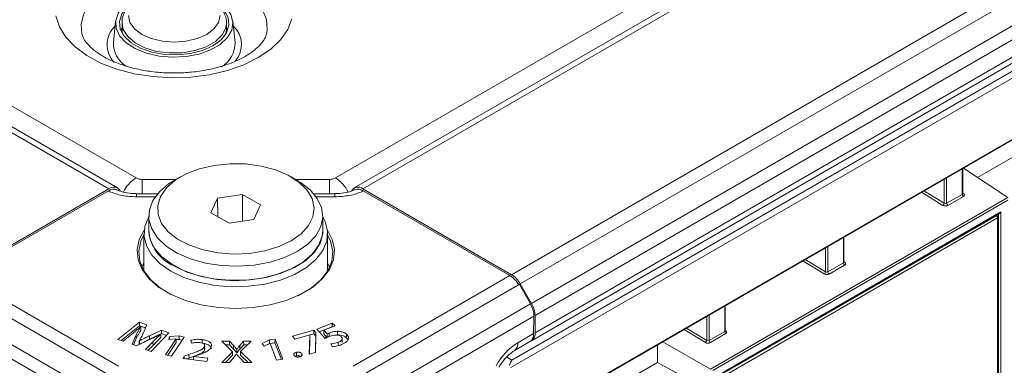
# Model space of a CAD drawing. Header units: millimetres. Extents: x 0 to 1118, y 0 to 864.
# Tile 284 of 512: x 595 to 624, y 127 to 137. Entities that reach past the tile are written whole.
import ezdxf

# ---------------------------------------------------------------- set-up
doc = ezdxf.new("R2010")
doc.units = ezdxf.units.MM

msp = doc.modelspace()

# ---------------------------------------------------------------- linework, layer by layer
at = {"color": 9, "linetype": 'Continuous', "lineweight": 0}
for p, q in [((466.89, 208.7769), (598.637, 132.721)), ((597.8527, 132.4085), (465.8535, 208.61)), ((604.3692, 132.721), (691.2149, 182.856)), ((692.2514, 182.689), (605.1536, 132.4085)), ((609.4265, 129.9417), (696.5244, 180.2223)), ((696.7744, 179.9584), (609.6765, 129.6778)), ((609.9997, 129.118), (697.0976, 179.3985)), ((697.2012, 179.0501), (610.1033, 128.7695)), ((610.1033, 128.2752), (697.2012, 178.5557)), ((697.7194, 178.2555), (609.4083, 127.2745)), ((609.4342, 127.4881), (697.526, 178.3424)), ((610.8972, 126.3721), (696.2305, 175.634)), ((622.3738, 132.2482), (622.3738, 132.9805)), ((598.8137, 132.6788), (599.7878, 132.6788)), ((603.2184, 132.6788), (604.1925, 132.6788)), ((621.8571, 131.9932), (621.8571, 132.6822)), ((621.9274, 132.7229), (621.9274, 131.9905)), ((599.1902, 132.1758), (598.6531, 132.1758)), ((604.3531, 132.1758), (603.816, 132.1758)), ((615.1415, 127.2295), (623.6822, 132.1599)), ((621.8208, 131.9325), (621.2056, 132.3061)), ((621.2754, 132.3464), (621.8571, 131.9932)), ((621.9274, 131.9905), (622.3738, 132.2482)), ((622.4079, 132.1877), (621.9616, 131.93)), ((622.3885, 132.2844), (622.4085, 132.2718)), ((623.681, 132.079), (615.2109, 127.1894)), ((615.4053, 127.0771), (623.4865, 131.7423)), ((615.4685, 127.0815), (623.3552, 131.6343)), ((623.3893, 131.5738), (615.5026, 127.021)), ((623.3552, 131.6343), (623.3429, 131.6425)), ((623.3893, 126.5493), (623.3893, 131.5738)), ((623.4146, 126.5347), (623.4146, 131.6839)), ((623.4865, 131.7423), (623.4865, 126.4931)), ((618.962, 130.2786), (618.962, 131.011)), ((618.4453, 130.0236), (618.4453, 130.7126)), ((618.5157, 130.7533), (618.5157, 130.021)), ((618.409, 129.9629), (617.7938, 130.3365)), ((617.8636, 130.3768), (618.4453, 130.0236)), ((618.5157, 130.021), (618.962, 130.2786)), ((618.9961, 130.2181), (618.5498, 129.9605)), ((618.9767, 130.3149), (618.9967, 130.3022)), ((593.6274, 129.9142), (598.132, 127.3137)), ((604.8742, 127.3137), (609.3788, 129.9142)), ((597.8838, 127.0488), (593.3756, 129.6513)), ((609.6306, 129.6513), (605.1225, 127.0488)), ((609.6192, 129.6701), (609.6412, 129.6574)), ((593.0369, 129.1004), (597.5408, 126.5004)), ((605.4655, 126.5004), (609.9693, 129.1004)), ((615.5502, 128.309), (615.5502, 129.0414)), ((597.4369, 126.1521), (592.9377, 128.7494)), ((610.0685, 128.7494), (605.5694, 126.1521)), ((615.0335, 128.054), (615.0335, 128.7431)), ((615.1039, 128.7837), (615.1039, 128.0514)), ((609.607, 127.9887), (610.061, 128.2508)), ((614.9972, 127.9933), (614.382, 128.367)), ((614.4518, 128.4073), (615.0335, 128.054)), ((615.1039, 128.0514), (615.5502, 128.309)), ((615.5843, 128.2485), (615.138, 127.9909)), ((615.5649, 128.3453), (615.585, 128.3327)), ((599.126, 127.9121), (599.1241, 128.0148)), ((600.1599, 127.5459), (600.1588, 127.6491)), ((609.2833, 127.5804), (609.4342, 127.4881))]:
    msp.add_line(p, q, dxfattribs=at)
at = {"color": 7, "linetype": 'Continuous', "lineweight": 15}
for p, q in [((598.1026, 132.4332), (466.1035, 208.6347)), ((692.0014, 182.7138), (604.9036, 132.4332)), ((609.9997, 128.0463), (697.0976, 178.3268)), ((610.9118, 126.3637), (696.1952, 175.5967)), ((598.0508, 137.2162), (597.9884, 136.6059)), ((601.4823, 136.6059), (601.4199, 137.2162)), ((598.2353, 137.1684), (598.2353, 136.9955)), ((601.2353, 136.9955), (601.2353, 137.1684)), ((601.2353, 137.0278), (601.2701, 136.9547)), ((624.4664, 133.6842), (622.8168, 132.7318)), ((622.3884, 132.2695), (622.3884, 132.989)), ((622.4094, 133.0011), (623.6822, 132.1599)), ((599.9119, 132.7504), (599.7351, 132.6483)), ((603.2712, 132.6483), (603.0944, 132.7504)), ((597.8527, 132.4085), (593.5797, 129.9417)), ((605.1536, 132.4085), (609.4265, 129.9417)), ((597.8435, 132.3481), (593.6274, 129.9142)), ((599.262, 132.2675), (598.6531, 132.2675)), ((600.9804, 132.1339), (600.789, 131.7216)), ((601.6944, 132.2443), (600.9804, 132.1339)), ((600.9849, 131.6085), (600.9804, 132.1339)), ((601.692, 131.4787), (601.6944, 132.2443)), ((602.2172, 131.9425), (601.6944, 132.2443)), ((604.3531, 132.2675), (603.7442, 132.2675)), ((605.1627, 132.3481), (609.3788, 129.9142)), ((602.0258, 131.5303), (602.2172, 131.9425)), ((599.0031, 131.6279), (599.0031, 131.2197)), ((600.789, 131.7216), (601.3118, 131.4199)), ((604.0031, 131.2197), (604.0031, 131.6279)), ((615.42, 127.0687), (623.4512, 131.705)), ((623.3815, 131.636), (623.3582, 131.6513)), ((623.4039, 126.5697), (623.4039, 131.5943)), ((601.3118, 131.4199), (602.0258, 131.5303)), ((598.8656, 131.1176), (598.8656, 130.0479)), ((604.1406, 130.0479), (604.1406, 131.1176)), ((618.9767, 130.2999), (618.9767, 131.0194)), ((598.8656, 130.2795), (598.8076, 130.1591)), ((604.1986, 130.1591), (604.1406, 130.2795)), ((609.6068, 129.6894), (609.6517, 129.6635)), ((609.6412, 129.6574), (609.6306, 129.6513)), ((609.6517, 129.6635), (609.6412, 129.6574)), ((609.6517, 129.6635), (609.9693, 129.1004)), ((609.9997, 129.118), (609.6765, 129.6778)), ((615.5649, 128.3303), (615.5649, 129.0498)), ((610.061, 128.2508), (610.0685, 128.7494)), ((610.1033, 128.7695), (610.1033, 128.2752)), ((598.7364, 128.5806), (598.1165, 128.0847)), ((598.737, 128.4768), (598.2063, 128.0524)), ((598.9519, 128.5029), (598.7364, 128.5806)), ((598.737, 128.4768), (598.7364, 128.5806)), ((598.9131, 128.4133), (598.737, 128.4768)), ((598.7688, 128.4449), (598.7717, 128.444)), ((598.8436, 128.2526), (598.9519, 128.5029)), ((604.2731, 128.5511), (603.8368, 128.3805)), ((604.2725, 128.4473), (603.904, 128.3032)), ((604.0382, 128.3477), (604.3628, 128.4746)), ((604.2725, 128.4473), (604.2731, 128.5511)), ((604.2789, 128.4418), (604.2725, 128.4473)), ((604.3628, 128.4746), (604.2731, 128.5511)), ((598.2695, 128.0296), (598.5146, 128.2304)), ((598.6442, 128.2103), (598.5248, 127.946)), ((599.3681, 128.3527), (599.0201, 128.1901)), ((599.3683, 128.2491), (599.0215, 128.087)), ((599.0727, 127.7398), (599.5809, 128.276)), ((599.3447, 128.2374), (599.3489, 128.2359)), ((599.5809, 128.276), (599.3681, 128.3527)), ((599.3683, 128.2491), (599.3681, 128.3527)), ((599.5077, 128.1988), (599.3683, 128.2491)), ((599.5978, 128.1695), (599.5765, 128.0841)), ((599.8728, 128.1845), (599.5978, 128.1695)), ((599.5993, 128.0855), (599.5978, 128.1695)), ((599.6601, 127.6016), (600.0237, 128.1512)), ((599.8725, 128.0811), (599.8728, 128.1845)), ((600.0237, 128.1512), (599.8728, 128.1845)), ((603.7487, 128.3458), (603.1295, 128.176)), ((603.1295, 128.176), (603.1982, 128.0926)), ((603.1982, 128.0926), (603.6317, 128.2115)), ((603.6331, 128.2098), (603.6122, 127.6568)), ((603.6317, 128.2115), (603.6331, 128.2098)), ((603.7477, 128.242), (603.6325, 128.2105)), ((603.6353, 128.108), (603.6331, 128.2098)), ((603.7477, 128.242), (603.7487, 128.3458)), ((603.7997, 128.1788), (603.7477, 128.242)), ((603.8018, 128.2812), (603.7487, 128.3458)), ((603.7952, 127.707), (603.7997, 128.1788)), ((603.7964, 127.7073), (603.8018, 128.2812)), ((603.7997, 128.1788), (603.8018, 128.2812)), ((603.8368, 128.3805), (604.0693, 128.1128)), ((604.0354, 128.2461), (604.0382, 128.3477)), ((604.1244, 128.1396), (604.0354, 128.2461)), ((604.1276, 128.2407), (604.0382, 128.3477)), ((598.1165, 128.0847), (598.2695, 128.0296)), ((598.5248, 127.946), (598.6511, 127.9004)), ((598.6463, 128.1079), (598.5664, 127.931)), ((598.6511, 127.9004), (599.0241, 128.0776)), ((598.7328, 127.9392), (598.7291, 127.9407)), ((598.7355, 128.0418), (598.7317, 128.0432)), ((599.1241, 128.0148), (598.9131, 127.7974)), ((599.126, 127.9121), (598.9883, 127.7703)), ((599.7873, 128.0958), (599.4858, 127.64)), ((599.7901, 127.9944), (599.5468, 127.6266)), ((599.5765, 128.0841), (599.7844, 128.0964)), ((599.7844, 128.0964), (599.7873, 128.0958)), ((599.7901, 127.9944), (599.7873, 128.0958)), ((599.8725, 128.0811), (599.7879, 128.0765)), ((599.964, 128.0609), (599.8725, 128.0811)), ((600.2078, 128.0578), (600.2341, 127.974)), ((600.6074, 127.9191), (600.6072, 127.926)), ((600.6093, 127.8243), (600.6081, 127.8849)), ((601.3275, 128.0314), (601.1064, 128.0307)), ((601.1064, 128.0307), (601.4102, 127.7302)), ((601.3262, 127.9281), (601.2105, 127.9277)), ((601.3262, 127.9281), (601.3275, 128.0314)), ((601.441, 127.8032), (601.3262, 127.9281)), ((601.4429, 127.9059), (601.3275, 128.0314)), ((601.7289, 128.0326), (601.6171, 127.9064)), ((601.7303, 127.9293), (601.6191, 127.8038)), ((601.6438, 127.7345), (601.95, 128.0333)), ((601.95, 128.0333), (601.7289, 128.0326)), ((601.7303, 127.9293), (601.7289, 128.0326)), ((601.8438, 127.9296), (601.7303, 127.9293)), ((602.4734, 128.0692), (602.2589, 127.9687)), ((602.2589, 127.9687), (602.3233, 127.8908)), ((602.4744, 127.966), (602.3207, 127.894)), ((602.3233, 127.8908), (602.4844, 127.9677)), ((602.6309, 128.0899), (602.4734, 128.0692)), ((602.4744, 127.966), (602.4734, 128.0692)), ((602.4835, 127.9672), (602.4744, 127.966)), ((602.4844, 127.9677), (602.4875, 127.9681)), ((602.4875, 127.9681), (602.6747, 127.4923)), ((602.6293, 127.9863), (602.4876, 127.9677)), ((602.6293, 127.9863), (602.6309, 128.0899)), ((602.8163, 127.5109), (602.6293, 127.9863)), ((602.8566, 127.5161), (602.6309, 128.0899)), ((603.6353, 128.108), (603.6183, 127.6585)), ((604.2338, 127.9563), (604.2833, 127.8739)), ((609.5034, 127.7598), (609.9531, 128.0193)), ((613.6217, 127.9281), (613.6217, 127.4236)), ((613.7766, 128.0175), (615.1415, 127.2295)), ((598.9131, 127.7974), (599.0727, 127.7398)), ((599.4858, 127.64), (599.6601, 127.6016)), ((600.0174, 127.601), (599.9926, 127.5346)), ((600.1588, 127.6491), (600.0174, 127.601)), ((600.0187, 127.5313), (600.0174, 127.601)), ((600.2806, 127.5888), (600.1599, 127.5459)), ((600.2907, 127.4974), (600.293, 127.5916)), ((600.293, 127.5916), (600.2937, 127.5933)), ((600.7022, 127.5405), (600.293, 127.5916)), ((600.2937, 127.5933), (600.3973, 127.6258)), ((601.4102, 127.7302), (601.0993, 127.4205)), ((601.4127, 127.6281), (601.2046, 127.4208)), ((601.4127, 127.6281), (601.4102, 127.7302)), ((601.5188, 127.6581), (601.5237, 127.6581)), ((601.5363, 127.7006), (601.5305, 127.7005)), ((601.5348, 127.8039), (601.5318, 127.8039)), ((601.6412, 127.6324), (601.6438, 127.7345)), ((601.8596, 127.4228), (601.6412, 127.6324)), ((601.9681, 127.4231), (601.6438, 127.7345)), ((603.249, 127.6128), (603.2065, 127.5976)), ((603.3293, 127.5809), (603.3295, 127.5808)), ((603.6122, 127.6568), (603.7964, 127.7073)), ((599.9926, 127.5346), (600.6684, 127.4502)), ((600.1599, 127.5459), (600.0907, 127.5223)), ((600.6684, 127.4502), (600.7022, 127.5405)), ((601.0993, 127.4205), (601.3204, 127.4212)), ((601.3204, 127.4212), (601.4244, 127.5428)), ((601.6295, 127.5434), (601.7454, 127.4225)), ((601.7454, 127.4225), (601.9681, 127.4231)), ((602.6747, 127.4923), (602.8566, 127.5161)), ((613.6217, 127.4236), (612.1531, 126.5758)), ((615.1405, 126.5912), (613.6217, 127.4236))]:
    msp.add_line(p, q, dxfattribs=at)
at = {"color": 9, "linetype": 'Continuous', "lineweight": 0, "flags": 128}
for points in [[(597.0802, 136.8598), (597.0612, 137.1281), (597.1294, 137.4106), (597.2864, 137.681), (597.5268, 137.9301), (597.8424, 138.1495), (598.2225, 138.3317), (598.654, 138.4705), (599.1224, 138.5611), (599.6117, 138.6005), (600.1052, 138.5874), (600.5861, 138.5221), (601.038, 138.4069), (601.4455, 138.2457), (601.7949, 138.044), (602.074, 137.8088), (602.2736, 137.5479), (602.3867, 137.2703), (602.4095, 136.9854), (602.3934, 136.873)], [(602.1512, 136.1725), (601.7324, 135.9668), (601.2618, 135.8026), (600.7518, 135.6841), (600.2154, 135.6144), (599.6665, 135.5952), (599.1195, 135.6271), (598.5884, 135.7092), (598.087, 135.8395), (597.6283, 136.0145), (597.2242, 136.2298), (596.8851, 136.4796), (596.6198, 136.7576), (596.4352, 137.0566), (596.3361, 137.3688)], [(598.4174, 137.3798), (598.4623, 137.1828), (598.594, 136.9993), (598.8034, 136.8418), (599.0764, 136.7209), (599.3942, 136.6449), (599.7353, 136.6189), (600.0764, 136.6449), (600.3943, 136.7209), (600.6673, 136.8418), (600.8767, 136.9993), (601.0084, 137.1828), (601.0533, 137.3798)], [(603.118, 137.29), (602.9972, 136.9803), (602.7919, 136.6859), (602.5074, 136.4142), (602.1512, 136.1725)], [(601.2352, 137.1554), (601.2169, 137.033), (601.112, 136.8245), (600.9206, 136.6377), (600.6547, 136.4842), (600.3311, 136.3737), (599.97, 136.3132), (599.5942, 136.3063), (599.2272, 136.3537), (598.8922, 136.4522), (598.6102, 136.5958), (598.3988, 136.7753), (598.2715, 136.9795), (598.2354, 137.1651)], [(598.8137, 132.6788), (598.8138, 132.5954), (598.8138, 132.4948), (598.8138, 132.3808), (598.8138, 132.2675)], [(604.1925, 132.6788), (604.1925, 132.5954), (604.1925, 132.4948), (604.1925, 132.3808), (604.1925, 132.2675)], [(598.6531, 132.1758), (598.6531, 132.2224), (598.6531, 132.2531), (598.6531, 132.2668), (598.6531, 132.2675)], [(604.3531, 132.1758), (604.3531, 132.2224), (604.3531, 132.2531), (604.3531, 132.2668), (604.3531, 132.2675)], [(601.441, 127.8032), (601.4416, 127.834), (601.4421, 127.8648), (601.4429, 127.9059)], [(601.6191, 127.8038), (601.6185, 127.8346), (601.6179, 127.8654), (601.6171, 127.9064)]]:
    msp.add_lwpolyline(points, dxfattribs=at)
at = {"color": 7, "linetype": 'Continuous', "lineweight": 15, "flags": 128}
for points in [[(600.3984, 138.0546), (600.7032, 137.9568), (600.9959, 137.8065), (601.2207, 137.6212), (601.3653, 137.411), (601.4221, 137.1872), (601.388, 136.9618), (601.2647, 136.7471), (601.059, 136.5546), (600.782, 136.3947), (600.4485, 136.2759), (600.0766, 136.2048), (599.6863, 136.1851), (599.2986, 136.2179), (598.9345, 136.3014), (598.6135, 136.4311), (598.353, 136.6001), (598.1671, 136.7992), (598.0657, 137.0176), (598.0543, 137.2437), (598.1335, 137.4653), (598.2991, 137.6702), (598.5421, 137.8477), (598.5421, 137.8477)], [(598.3549, 137.5966), (598.2317, 137.4293), (598.1632, 137.2137), (598.1861, 136.9949), (598.2991, 136.7857), (598.4955, 136.5981), (598.764, 136.4431), (599.0889, 136.3297), (599.4514, 136.2645), (599.8304, 136.2513), (600.2039, 136.2908), (600.5501, 136.3807), (600.849, 136.5159), (601.0832, 136.6885), (601.239, 136.8883), (601.3075, 137.1039), (601.2845, 137.3227), (601.1716, 137.532), (601.0833, 137.6292)], [(598.2005, 136.9547), (598.2317, 137.0211), (598.2353, 137.0278)], [(598.2353, 136.9955), (598.242, 136.914), (598.2591, 136.8419)], [(601.2115, 136.8419), (601.2346, 136.9683), (601.2353, 136.9955)], [(603.0941, 130.9136), (603.3818, 131.1173), (603.5926, 131.3503), (603.7178, 131.6029), (603.7524, 131.865), (603.6949, 132.1257), (603.5476, 132.3744), (603.3167, 132.6009), (603.0115, 132.7959), (602.6445, 132.9514), (602.2309, 133.0612), (601.7874, 133.1206), (601.3323, 133.1272), (600.8841, 133.0809), (600.4614, 132.9834), (600.0812, 132.8387), (599.7593, 132.6529), (599.5088, 132.4335), (599.3399, 132.1894), (599.2596, 131.9307), (599.2711, 131.668), (599.3741, 131.412), (599.5641, 131.1732), (599.8336, 130.9613), (600.1714, 130.7851), (600.5637, 130.6518), (600.9945, 130.5668), (601.4461, 130.5336), (601.9001, 130.5536), (602.3377, 130.6259), (602.7413, 130.7475), (603.0941, 130.9136)], [(597.8527, 132.4085), (597.9216, 132.4404), (597.988, 132.4555), (598.0491, 132.4531), (598.1027, 132.4332), (598.1466, 132.3967), (598.1793, 132.345), (598.1798, 132.3439)], [(603.2709, 130.6074), (602.9044, 130.4327), (602.4872, 130.3013), (602.0345, 130.2177), (601.5626, 130.1851), (601.0885, 130.2047), (600.6294, 130.2757), (600.2019, 130.3956), (599.8215, 130.56), (599.5018, 130.7631), (599.2544, 130.9973), (599.0883, 131.2544), (599.0095, 131.525), (599.0208, 131.7993), (599.1218, 132.0674), (599.3089, 132.3196), (599.5753, 132.5468), (599.7351, 132.6483)], [(603.2712, 132.6483), (603.353, 132.5987), (603.6378, 132.3791), (603.8455, 132.1323), (603.9685, 131.8673), (604.0024, 131.5936), (603.946, 131.3212), (603.8013, 131.0598), (603.5735, 130.819), (603.2709, 130.6074)], [(599.6381, 130.041), (599.3272, 130.2571), (599.0903, 130.5026), (598.9357, 130.769), (598.8684, 131.0473), (598.8909, 131.328), (599.0023, 131.6015), (599.0031, 131.6028)], [(604.0031, 131.6028), (604.0706, 131.4662), (604.1378, 131.1879), (604.1153, 130.9073), (604.0039, 130.6337), (603.8073, 130.3767), (603.5322, 130.1449), (603.1881, 129.9462), (602.7865, 129.7874), (602.3413, 129.6739), (601.8675, 129.6096), (601.3813, 129.5966), (600.8993, 129.6355), (600.4378, 129.7247), (600.0126, 129.8615), (599.6381, 130.041)], [(599.7265, 130.1941), (600.0948, 130.0185), (600.5141, 129.8864), (600.969, 129.8024), (601.4433, 129.7697), (601.9198, 129.7893), (602.3811, 129.8607), (602.8108, 129.9812), (603.1932, 130.1464), (603.5145, 130.3505), (603.7631, 130.5859), (603.93, 130.8443), (604.0092, 131.1162), (604.0031, 131.3642)], [(604.1348, 131.2184), (604.2771, 130.9495), (604.3383, 130.6603), (604.3097, 130.3695), (604.1923, 130.0861), (603.9898, 129.8193), (603.7086, 129.5774), (603.3576, 129.3681), (602.9479, 129.198), (602.4925, 129.0725), (602.0057, 128.9956), (601.5031, 128.9697), (601.0005, 128.9956), (600.5138, 129.0725), (600.0583, 129.198), (599.6487, 129.3681), (599.2977, 129.5774), (599.0164, 129.8193), (598.8139, 130.0861), (598.6965, 130.3695), (598.668, 130.6603), (598.7291, 130.9495), (598.8714, 131.2184)], [(598.8656, 131.0864), (598.778, 130.9033), (598.7179, 130.6193), (598.746, 130.3335), (598.8613, 130.0552), (599.0603, 129.7931), (599.3365, 129.5555), (599.6555, 129.3629)], [(599.0031, 131.2197), (599.0377, 130.9803), (599.1607, 130.7153), (599.3684, 130.4685), (599.6532, 130.2489), (600.0049, 130.0643), (600.4107, 129.9215), (600.8561, 129.8256), (601.3248, 129.7801), (601.7999, 129.7867), (602.2643, 129.845), (602.7012, 129.953), (603.0948, 130.1068), (603.4309, 130.3008), (603.6973, 130.528), (603.8844, 130.7802), (603.9854, 131.0483), (604.0031, 131.2197)], [(603.2952, 129.3352), (603.3249, 129.3498), (603.6697, 129.5555), (603.9459, 129.7931), (604.1449, 130.0552), (604.2602, 130.3335), (604.2883, 130.6193), (604.2282, 130.9033), (604.1406, 131.0864)], [(598.7744, 128.3426), (598.773, 128.3933), (598.7717, 128.444)], [(599.3519, 128.1342), (599.3504, 128.185), (599.3489, 128.2359)], [(604.1873, 128.1637), (604.1866, 128.2153), (604.186, 128.2668)], [(604.6818, 128.1321), (604.6823, 128.1629), (604.6829, 128.1937), (604.6836, 128.2349)], [(598.7291, 127.9407), (598.7304, 127.9919), (598.7317, 128.0432)], [(598.7357, 127.9406), (598.7356, 127.99), (598.7355, 128.0418)], [(600.6086, 127.7742), (600.6076, 127.8254), (600.6065, 127.8766)], [(604.4506, 127.9004), (604.4499, 127.9519), (604.4493, 128.0035)], [(604.5603, 127.9944), (604.5592, 128.0455), (604.5581, 128.0967)], [(603.249, 127.6128), (603.2487, 127.6559), (603.2483, 127.716)], [(603.4005, 127.62), (603.4009, 127.6391), (603.4015, 127.6709)]]:
    msp.add_lwpolyline(points, dxfattribs=at)
at = {"color": 9, "linetype": 'Continuous', "lineweight": 0}
for centre, radius, start, end in [((598.5447, 136.5476), 0.7392, 133.34353, 224.07558), ((600.9309, 136.5489), 0.7348, 319.24221, 46.87038), ((599.1625, 131.8953), 0.9787, 122.47431, 154.5162), ((598.8065, 133.0394), 0.3607, 241.96001, 271.14482), ((604.1997, 133.0393), 0.3606, 268.84945, 298.04572), ((603.8431, 131.8946), 0.9797, 25.24291, 57.51882), ((622.451, 132.2519), 0.0772, 182.70544, 236.1467), ((622.393, 132.2948), 0.0277, 259.95199, 304.05381), ((621.7774, 131.9996), 0.0799, 302.86135, 355.38465), ((622.0046, 131.9942), 0.0772, 182.70544, 236.1467), ((623.3697, 131.6134), 0.0255, 62.32912, 124.74045), ((623.3121, 131.5702), 0.0772, 2.69635, 56.14557), ((623.3793, 131.5965), 0.0247, 293.83582, 354.85369), ((619.0392, 130.2823), 0.0772, 182.70544, 236.1467), ((618.9812, 130.3252), 0.0277, 259.95199, 304.05381), ((618.3656, 130.03), 0.0799, 302.86135, 355.38465), ((618.5928, 130.0246), 0.0772, 182.70544, 236.1467), ((615.6274, 128.3127), 0.0772, 182.70544, 236.1467), ((615.5694, 128.3557), 0.0277, 259.99597, 304.00983), ((610.5614, 126.4587), 1.8033, 121.95451, 151.14461), ((609.3565, 127.9641), 0.2517, 305.83127, 5.60878), ((614.9538, 128.0605), 0.0799, 302.86709, 355.37652), ((615.181, 128.055), 0.0772, 182.70544, 236.1467)]:
    msp.add_arc(centre, radius, start, end, dxfattribs=at)
at = {"color": 7, "linetype": 'Continuous', "lineweight": 15}
for centre, radius, start, end in [((598.7721, 136.5897), 0.7839, 178.81224, 237.40066), ((600.6869, 136.5927), 0.7956, 300.45774, 0.95196), ((605.016, 132.243), 0.2152, 50.25774, 150.16832), ((623.3539, 131.5942), 0.05, 0, 56.54129), ((600.1964, 131.2932), 1.1954, 176.59694, 246.85416), ((609.0448, 129.3297), 0.7213, 28.85563, 58.04543), ((609.3823, 128.7449), 0.7214, 1.95676, 31.14389), ((609.8675, 128.2463), 0.2375, 297.04294, 6.9799)]:
    msp.add_arc(centre, radius, start, end, dxfattribs=at)
at = {"color": 9, "linetype": 'Continuous', "lineweight": 0}
for centre, major_axis, ratio, start_param, end_param in [((622.3384, 132.2715), (0.05, -0.0033), 0.6159961, 5.5378594, 6.3232576), ((622.3372, 132.2314), (0.1, -0.0031), 0.597073, 5.5164993, 7.078569), ((621.8909, 131.9737), (0.1, -0.0031), 0.597073, 3.9544296, 5.5164993), ((621.8921, 132.0138), (0.05, -0.0033), 0.6159961, 3.9757897, 5.5378594), ((618.9267, 130.3019), (0.05, -0.0033), 0.6159961, 5.5378594, 6.3232576), ((618.9254, 130.2618), (0.1, -0.0031), 0.597073, 5.5164993, 7.078569), ((618.4791, 130.0041), (0.1, -0.0031), 0.597073, 3.9544296, 5.5164993), ((618.4803, 130.0442), (0.05, -0.0033), 0.6159961, 3.9757897, 5.5378594), ((615.5149, 128.3323), (0.05, -0.0033), 0.6159961, 5.5378594, 6.3232576), ((615.5136, 128.2922), (0.1, -0.0031), 0.597073, 5.5164993, 7.078569), ((615.0673, 128.0345), (0.1, -0.0031), 0.597073, 3.9544296, 5.5164993), ((615.0685, 128.0746), (0.05, -0.0033), 0.6159961, 3.9757897, 5.5378594)]:
    msp.add_ellipse(centre, major_axis=major_axis, ratio=ratio, start_param=start_param, end_param=end_param, dxfattribs=at)
at = {"color": 7, "linetype": 'Continuous', "lineweight": 15}
for centre, major_axis, ratio, start_param, end_param in [((623.4512, 131.7627), (0.0354, 0.0612), 0.5773346, 3.9269502, 4.7124296), ((609.385, 129.5095), (-0.2564, 0.4293), 0.56722, 4.7040416, 5.4894397), ((609.7149, 128.9535), (-0.2433, 0.4369), 0.587367, 3.9361102, 4.7215083), ((609.7074, 128.4549), (-0.2433, 0.4369), 0.587367, 3.1506307, 3.9361102)]:
    msp.add_ellipse(centre, major_axis=major_axis, ratio=ratio, start_param=start_param, end_param=end_param, dxfattribs=at)
for points, knots in [([(601.2315, 137.1507), (601.2329, 137.1592), (601.247, 137.2443), (601.2012, 137.4084), (601.0922, 137.6173), (600.9136, 137.799), (600.6771, 137.9517), (600.386, 138.0652), (600.1046, 138.1316), (599.9231, 138.1388), (599.8567, 138.1415)], [0, 0, 0, 0, 0.0155286, 0.1563209, 0.2947366, 0.4381333, 0.5904642, 0.7488497, 0.9080882, 1, 1, 1, 1]), ([(598.7316, 137.9066), (598.6856, 137.8778), (598.5531, 137.7949), (598.3882, 137.6324), (598.2736, 137.4174), (598.2256, 137.2566), (598.2383, 137.1737), (598.2398, 137.1639)], [0, 0, 0, 0, 0.1614789, 0.4647482, 0.7203266, 0.9667187, 1, 1, 1, 1]), ([(601.7762, 136.2096), (601.7252, 136.1815), (601.5759, 136.0994), (601.2837, 135.9776), (600.8916, 135.8603), (600.4615, 135.7773), (600.0075, 135.7326), (599.5436, 135.729), (599.0851, 135.7668), (598.6472, 135.8442), (598.2443, 135.9573), (597.8894, 136.0996), (597.5936, 136.2625), (597.3639, 136.4352), (597.2046, 136.6041), (597.1111, 136.7532), (597.0907, 136.8288), (597.0807, 136.8654)], [0, 0, 0, 0, 0.0356176, 0.1041624, 0.1734048, 0.2433562, 0.3138413, 0.384627, 0.4554617, 0.5260151, 0.5960294, 0.6652773, 0.7336099, 0.8010868, 0.8682471, 0.9360856, 1, 1, 1, 1]), ([(602.3885, 136.8701), (602.3823, 136.8404), (602.3683, 136.7736), (602.2909, 136.6383), (602.1477, 136.4738), (601.969, 136.3267), (601.8266, 136.2402), (601.7762, 136.2096)], [0, 0, 0, 0, 0.1844534, 0.4155571, 0.6364255, 0.8714672, 1, 1, 1, 1]), ([(597.8435, 132.3481), (597.883, 132.366), (597.9619, 132.4017), (598.0457, 132.4035), (598.0767, 132.3787), (598.0826, 132.374)], [0, 0, 0, 0, 0.4476797, 0.8953465, 1, 1, 1, 1]), ([(604.9263, 132.3751), (604.9482, 132.3846), (604.9996, 132.4069), (605.086, 132.3879), (605.1442, 132.3578), (605.1627, 132.3481)], [0, 0, 0, 0, 0.334933, 0.7878822, 1, 1, 1, 1]), ([(598.6529, 132.2683), (598.6433, 132.2681), (598.5512, 132.2657), (598.3792, 132.286), (598.1891, 132.3311), (598.1127, 132.3696), (598.0873, 132.3824)], [0, 0, 0, 0, 0.044625, 0.4297012, 0.8108115, 1, 1, 1, 1]), ([(604.9237, 132.3812), (604.9191, 132.3786), (604.8706, 132.3511), (604.7229, 132.3068), (604.5295, 132.2702), (604.4013, 132.2713), (604.3529, 132.2718)], [0, 0, 0, 0, 0.0384864, 0.4074681, 0.7760201, 1, 1, 1, 1]), ([(622.3892, 132.2648), (622.3893, 132.2646), (622.3898, 132.2639), (622.3881, 132.268), (622.3885, 132.2693), (622.3885, 132.2694)], [0, 0, 0, 0, 0.20568621, 0.9680145, 1, 1, 1, 1]), ([(618.9774, 130.2952), (618.9775, 130.295), (618.9781, 130.2943), (618.9763, 130.2984), (618.9767, 130.2997), (618.9767, 130.2998)], [0, 0, 0, 0, 0.20568621, 0.9680145, 1, 1, 1, 1]), ([(598.5146, 128.2304), (598.5431, 128.2542), (598.6001, 128.3016), (598.6849, 128.3731), (598.7408, 128.421), (598.7688, 128.4449)], [0, 0, 0, 0, 0.3332074, 0.6665974, 1, 1, 1, 1]), ([(598.7717, 128.444), (598.7551, 128.4168), (598.7233, 128.3647), (598.6812, 128.2866), (598.6565, 128.2358), (598.6442, 128.2103)], [0, 0, 0, 0, 0.35333812, 0.67656515, 1, 1, 1, 1]), ([(598.7744, 128.3426), (598.7578, 128.3153), (598.7258, 128.2631), (598.6835, 128.1847), (598.6587, 128.1335), (598.6463, 128.1079)], [0, 0, 0, 0, 0.3519355, 0.6758619, 1, 1, 1, 1]), ([(598.7317, 128.0432), (598.7478, 128.0706), (598.7761, 128.1188), (598.8128, 128.1888), (598.8333, 128.2314), (598.8436, 128.2526)], [0, 0, 0, 0, 0.39513491, 0.69751357, 1, 1, 1, 1]), ([(599.0201, 128.1901), (598.982, 128.1714), (598.9142, 128.1382), (598.82, 128.0883), (598.7636, 128.0573), (598.7355, 128.0418)], [0, 0, 0, 0, 0.3913176, 0.695594, 1, 1, 1, 1]), ([(599.0215, 128.087), (599.0212, 128.1042), (599.0208, 128.1385), (599.0203, 128.1729), (599.0201, 128.1901)], [0, 0, 0, 0, 0.4999841, 1, 1, 1, 1]), ([(599.0241, 128.0776), (599.0629, 128.0958), (599.1371, 128.1306), (599.244, 128.1839), (599.3111, 128.2196), (599.3447, 128.2374)], [0, 0, 0, 0, 0.3541458, 0.6769721, 1, 1, 1, 1]), ([(599.3489, 128.2359), (599.3224, 128.2114), (599.2699, 128.1629), (599.1964, 128.0887), (599.1482, 128.0394), (599.1241, 128.0148)], [0, 0, 0, 0, 0.3378127, 0.6688801, 1, 1, 1, 1]), ([(604.0693, 128.1128), (604.078, 128.1174), (604.0954, 128.1265), (604.1319, 128.1433), (604.1606, 128.1548), (604.1796, 128.1625)], [0, 0, 0, 0, 0.2511485, 0.5023912, 1, 1, 1, 1]), ([(604.1269, 128.1407), (604.127, 128.1567), (604.1273, 128.19), (604.1275, 128.2233), (604.1276, 128.2407)], [0, 0, 0, 0, 0.4797024, 1, 1, 1, 1]), ([(604.186, 128.2668), (604.181, 128.2648), (604.1709, 128.2607), (604.151, 128.2523), (604.137, 128.2453), (604.1276, 128.2407)], [0, 0, 0, 0, 0.2502459, 0.5005959, 1, 1, 1, 1]), ([(604.1796, 128.1625), (604.2239, 128.1782), (604.2865, 128.2005), (604.3803, 128.211), (604.4441, 128.2059), (604.4959, 128.1885), (604.518, 128.1717), (604.5278, 128.1642)], [0, 0, 0, 0, 0.3934232, 0.5567832, 0.7212872, 0.876226, 1, 1, 1, 1]), ([(604.4282, 128.3154), (604.4049, 128.3144), (604.3583, 128.3124), (604.275, 128.2972), (604.2205, 128.2786), (604.186, 128.2668)], [0, 0, 0, 0, 0.2692156, 0.5387801, 1, 1, 1, 1]), ([(604.6836, 128.2349), (604.6684, 128.2464), (604.6338, 128.2729), (604.5589, 128.3028), (604.4841, 128.3155), (604.4401, 128.3154), (604.4282, 128.3154)], [0, 0, 0, 0, 0.2476099, 0.5662738, 0.8817425, 1, 1, 1, 1]), ([(604.4282, 128.2121), (604.4282, 128.2224), (604.4282, 128.2431), (604.4282, 128.2775), (604.4282, 128.3017), (604.4282, 128.3154)], [0, 0, 0, 0, 0.2999842, 0.599999, 1, 1, 1, 1]), ([(604.6818, 128.1321), (604.6666, 128.1437), (604.6321, 128.17), (604.5575, 128.1997), (604.4834, 128.2121), (604.4399, 128.2121), (604.4282, 128.2121)], [0, 0, 0, 0, 0.249379, 0.5680102, 0.883396, 1, 1, 1, 1]), ([(604.5278, 128.1642), (604.5393, 128.1516), (604.559, 128.1299), (604.5608, 128.0946), (604.5414, 128.0604), (604.5048, 128.0278), (604.4664, 128.011), (604.4493, 128.0035)], [0, 0, 0, 0, 0.2266007, 0.3896596, 0.552474, 0.8016988, 1, 1, 1, 1]), ([(604.5398, 127.9327), (604.5949, 127.9591), (604.6818, 128.0007), (604.7392, 128.0841), (604.7456, 128.1546), (604.7154, 128.2052), (604.6893, 128.2296), (604.6836, 128.2349)], [0, 0, 0, 0, 0.3488591, 0.5509235, 0.7533205, 0.9463257, 1, 1, 1, 1]), ([(615.5656, 128.3256), (615.5657, 128.3254), (615.5663, 128.3247), (615.5645, 128.3289), (615.5649, 128.3302), (615.5649, 128.3302)], [0, 0, 0, 0, 0.2056162, 0.9679544, 1, 1, 1, 1]), ([(599.0215, 128.087), (598.9834, 128.0683), (598.9154, 128.035), (598.8325, 127.9912), (598.7873, 127.9664), (598.7704, 127.9571)], [0, 0, 0, 0, 0.444892, 0.7931893, 1, 1, 1, 1]), ([(599.3519, 128.1342), (599.3254, 128.1097), (599.2727, 128.061), (599.1988, 127.9865), (599.1503, 127.9369), (599.126, 127.9121)], [0, 0, 0, 0, 0.3362484, 0.6681056, 1, 1, 1, 1]), ([(600.6065, 127.8766), (600.5954, 127.8591), (600.5684, 127.8165), (600.47, 127.7651), (600.3311, 127.7082), (600.223, 127.6711), (600.1588, 127.6491)], [0, 0, 0, 0, 0.156826, 0.3822112, 0.6337159, 1, 1, 1, 1]), ([(600.5362, 128.0789), (600.5032, 128.0819), (600.4153, 128.09), (600.3008, 128.0814), (600.2289, 128.0632), (600.2078, 128.0578)], [0, 0, 0, 0, 0.2988189, 0.7938708, 1, 1, 1, 1]), ([(600.2341, 127.974), (600.2573, 127.9795), (600.299, 127.9895), (600.3766, 128.0006), (600.4308, 127.9973), (600.465, 127.9951)], [0, 0, 0, 0, 0.31717051, 0.57050284, 1, 1, 1, 1]), ([(600.465, 127.9951), (600.491, 127.9907), (600.5321, 127.9837), (600.5792, 127.9627), (600.6043, 127.9369), (600.6154, 127.907), (600.6094, 127.8863), (600.6065, 127.8766)], [0, 0, 0, 0, 0.2858477, 0.4510439, 0.6171746, 0.8186493, 1, 1, 1, 1]), ([(600.5358, 127.9756), (600.5358, 127.9859), (600.5359, 128.0065), (600.5361, 128.041), (600.5362, 128.0651), (600.5362, 128.0789)], [0, 0, 0, 0, 0.2999853, 0.5999994, 1, 1, 1, 1]), ([(600.799, 127.814), (600.7999, 127.8215), (600.8034, 127.8512), (600.7641, 127.8979), (600.6844, 127.9451), (600.6012, 127.9656), (600.5484, 127.9736), (600.5358, 127.9756)], [0, 0, 0, 0, 0.0933268, 0.3673372, 0.6074122, 0.905943, 1, 1, 1, 1]), ([(600.799, 127.8636), (600.804, 127.8889), (600.8132, 127.9365), (600.7673, 128.0008), (600.6853, 128.0482), (600.602, 128.0688), (600.5489, 128.0769), (600.5362, 128.0789)], [0, 0, 0, 0, 0.2550018, 0.4802556, 0.6776459, 0.9227725, 1, 1, 1, 1]), ([(601.5318, 127.8039), (601.5209, 127.8168), (601.501, 127.8405), (601.4714, 127.8745), (601.4524, 127.8954), (601.4429, 127.9059)], [0, 0, 0, 0, 0.37914431, 0.68956438, 1, 1, 1, 1]), ([(601.6171, 127.9064), (601.6059, 127.8935), (601.5856, 127.8702), (601.5587, 127.8359), (601.5428, 127.8146), (601.5348, 127.8039)], [0, 0, 0, 0, 0.3831786, 0.6915132, 1, 1, 1, 1]), ([(604.4493, 128.0035), (604.4279, 127.9959), (604.3844, 127.9806), (604.3114, 127.9647), (604.2599, 127.9592), (604.2338, 127.9563)], [0, 0, 0, 0, 0.32349949, 0.6578758, 1, 1, 1, 1]), ([(604.2833, 127.8739), (604.3072, 127.8762), (604.355, 127.8807), (604.4428, 127.899), (604.5017, 127.9194), (604.5398, 127.9327)], [0, 0, 0, 0, 0.2608649, 0.5212604, 1, 1, 1, 1]), ([(604.724, 128.0725), (604.7172, 128.0875), (604.7078, 128.1086), (604.6876, 128.1268), (604.6818, 128.1321)], [0, 0, 0, 0, 0.7122853, 1, 1, 1, 1]), ([(600.6086, 127.7742), (600.5975, 127.7566), (600.5703, 127.7137), (600.4711, 127.6621), (600.379, 127.6234), (600.3201, 127.6028), (600.3052, 127.5976)], [0, 0, 0, 0, 0.21862559, 0.53212339, 0.88167814, 1, 1, 1, 1]), ([(600.3973, 127.6258), (600.4402, 127.6407), (600.5261, 127.6705), (600.6459, 127.7227), (600.7524, 127.7843), (600.7839, 127.8379), (600.799, 127.8636)], [0, 0, 0, 0, 0.2539344, 0.5081241, 0.7640412, 1, 1, 1, 1]), ([(600.6071, 127.824), (600.6102, 127.8173), (600.6178, 127.8009), (600.612, 127.7841), (600.6086, 127.7742)], [0, 0, 0, 0, 0.40800663, 1, 1, 1, 1]), ([(601.4244, 127.5428), (601.4356, 127.5557), (601.4578, 127.5811), (601.4905, 127.6192), (601.5094, 127.6452), (601.5188, 127.6581)], [0, 0, 0, 0, 0.3394322, 0.6694892, 1, 1, 1, 1]), ([(601.5305, 127.7005), (601.5195, 127.7135), (601.4996, 127.7372), (601.4698, 127.7715), (601.4506, 127.7927), (601.441, 127.8032)], [0, 0, 0, 0, 0.3766433, 0.6882603, 1, 1, 1, 1]), ([(601.5237, 127.6581), (601.5349, 127.6452), (601.5574, 127.6194), (601.5931, 127.5813), (601.6174, 127.5561), (601.6295, 127.5434)], [0, 0, 0, 0, 0.3333065, 0.6665979, 1, 1, 1, 1]), ([(601.5305, 127.7005), (601.5307, 127.7177), (601.5311, 127.7522), (601.5316, 127.7866), (601.5318, 127.8039)], [0, 0, 0, 0, 0.4999848, 1, 1, 1, 1]), ([(601.5363, 127.7006), (601.5361, 127.7178), (601.5356, 127.7522), (601.5351, 127.7867), (601.5348, 127.8039)], [0, 0, 0, 0, 0.4999838, 1, 1, 1, 1]), ([(601.6191, 127.8038), (601.6079, 127.7909), (601.5875, 127.7675), (601.5604, 127.733), (601.5443, 127.7114), (601.5363, 127.7006)], [0, 0, 0, 0, 0.3807714, 0.690327, 1, 1, 1, 1]), ([(603.2483, 127.716), (603.2317, 127.7114), (603.2036, 127.7035), (603.1781, 127.6826), (603.1672, 127.6613), (603.1683, 127.6418), (603.174, 127.6303), (603.1762, 127.6259)], [0, 0, 0, 0, 0.28374713, 0.47937619, 0.67498517, 0.87621876, 1, 1, 1, 1]), ([(603.1762, 127.6259), (603.1836, 127.6167), (603.1964, 127.6006), (603.2306, 127.5843), (603.2673, 127.5763), (603.3016, 127.5766), (603.3215, 127.5797), (603.3293, 127.5809)], [0, 0, 0, 0, 0.2710734, 0.4739794, 0.677268, 0.8740402, 1, 1, 1, 1]), ([(603.4015, 127.6709), (603.3941, 127.6802), (603.3815, 127.6962), (603.3481, 127.7126), (603.3129, 127.7203), (603.2782, 127.7208), (603.2575, 127.7175), (603.2483, 127.716)], [0, 0, 0, 0, 0.2740553, 0.4695855, 0.6658374, 0.8515019, 1, 1, 1, 1]), ([(603.3724, 127.5954), (603.3638, 127.6002), (603.3464, 127.61), (603.3116, 127.617), (603.278, 127.6174), (603.2578, 127.6142), (603.249, 127.6128)], [0, 0, 0, 0, 0.2623778, 0.5364271, 0.7961267, 1, 1, 1, 1]), ([(603.3295, 127.5808), (603.3441, 127.5848), (603.3699, 127.5917), (603.3962, 127.61), (603.4093, 127.6305), (603.4106, 127.6517), (603.4043, 127.665), (603.4015, 127.6709)], [0, 0, 0, 0, 0.2496399, 0.43879989, 0.62773031, 0.83383077, 1, 1, 1, 1]), ([(609.0615, 127.283), (609.0833, 127.3189), (609.1482, 127.4256), (609.2753, 127.5817), (609.4094, 127.7013), (609.4796, 127.745), (609.5034, 127.7598)], [0, 0, 0, 0, 0.1693835, 0.5035704, 0.8316222, 1, 1, 1, 1]), ([(609.4342, 127.4881), (609.4339, 127.4877), (609.4305, 127.4814), (609.4084, 127.4397), (609.3836, 127.3861), (609.3624, 127.3403)], [0, 0, 0, 0, 0.01047274, 0.15514327, 1, 1, 1, 1])]:
    msp.add_open_spline(points, degree=3, knots=knots, dxfattribs=at)
at = {"color": 9, "linetype": 'Continuous', "lineweight": 0}
for points, knots in [([(598.6531, 132.1758), (598.5131, 132.1837), (598.2329, 132.1995), (597.971, 132.2867), (597.8537, 132.3432), (597.8435, 132.3481)], [0, 0, 0, 0, 0.4773055, 0.9546075, 1, 1, 1, 1]), ([(605.1627, 132.3481), (605.1529, 132.3434), (605.0362, 132.2871), (604.7745, 132.1996), (604.4937, 132.1837), (604.3531, 132.1758)], [0, 0, 0, 0, 0.0434536, 0.5208008, 1, 1, 1, 1]), ([(598.6463, 128.1079), (598.6461, 128.1182), (598.6456, 128.1386), (598.6449, 128.1728), (598.6445, 128.1967), (598.6442, 128.2103)], [0, 0, 0, 0, 0.2999867, 0.6000013, 1, 1, 1, 1])]:
    msp.add_open_spline(points, degree=3, knots=knots, dxfattribs=at)

doc.saveas('drawing.dxf')
